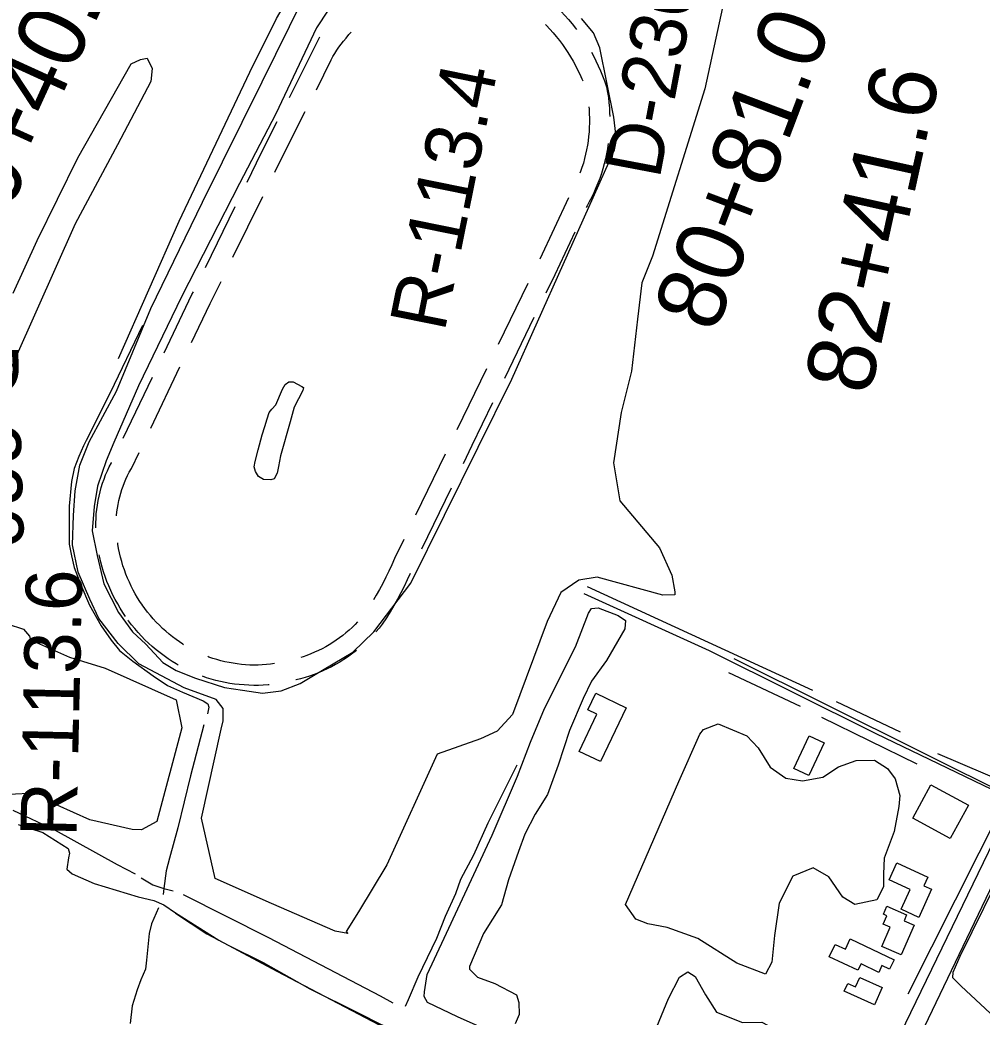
# Model space of a CAD drawing. Extents: x 3598634 to 3636690, y 517270 to 542944.
# Drawn here: x 3621561 to 3622982, y 532892 to 534364 of the extents above; entities that cross this region are included whole.
import ezdxf

# ---------------------------------------------------------------- set-up
doc = ezdxf.new("R2010")
doc.units = 0
for name, color, linetype in [('V-BLDG-OTLN', 7, 'Continuous'), ('V-RIVR-RANG-IDEN', 7, 'Continuous'), ('V-ROAD-CNTR', 7, 'Continuous'), ('V-SITE-VEGE', 7, 'Continuous'), ('V-SURV-IDEN', 7, 'Continuous'), ('V-TOPO-SHOR', 7, 'Continuous')]:
    doc.layers.add(name, color=color, linetype=linetype)

msp = doc.modelspace()

# ---------------------------------------------------------------- linework, layer by layer
at = {"layer": 'V-BLDG-OTLN'}
for points in [[(3622418.6, 533269.2), (3622387, 533284.3), (3622413.3, 533339.4), (3622400.2, 533345.7), (3622411.9, 533370.1), (3622456.5, 533348.8)], [(3622749, 533296.8), (3622726.4, 533248.8), (3622704.2, 533259.2), (3622726.8, 533307.2)], [(3622961.9, 533204.7), (3622935.2, 533155.6), (3622879.7, 533185.7), (3622906.4, 533234.8)], [(3622907.7, 533080.6), (3622888.6, 533039.2), (3622862.6, 533051.2), (3622876.1, 533080.4), (3622845, 533094.7), (3622856.5, 533119.5), (3622902.2, 533098.4), (3622896.4, 533085.8)], [(3622881.9, 533027.8), (3622862.8, 532983.7), (3622834.3, 532996), (3622846.6, 533024.6), (3622836.2, 533029.1), (3622841.6, 533041.7), (3622836.6, 533043.8), (3622841.7, 533055.5), (3622870.6, 533042.9), (3622866.9, 533034.3)], [(3622787.6, 533007.4), (3622852.2, 532976.6), (3622845.7, 532962.8), (3622834.3, 532968.2), (3622829.5, 532958), (3622803.4, 532970.5), (3622798.9, 532961), (3622756.6, 532981.1), (3622765.2, 532999.2), (3622780.3, 532992)], [(3622801.6, 532950.4), (3622834.7, 532935.6), (3622823.3, 532910.2), (3622778.5, 532930.2), (3622783.7, 532941.7), (3622795.4, 532936.5)]]:
    msp.add_lwpolyline(points, close=True, dxfattribs=at)
at = {"layer": 'V-ROAD-CNTR'}
for p, q in [((3621959.4, 534249.9), (3622004.4, 534339.2)), ((3621876, 534013.9), (3621920, 534103.7)), ((3622371.4, 534101.7), (3622328.9, 534011.1)), ((3621835.2, 533998.9), (3621879.3, 534088.7)), ((3622311.5, 533975.1), (3622267.8, 533885.1)), ((3622320.4, 533924.8), (3622276.8, 533834.8)), ((3621754.5, 533761.7), (3621797.7, 533851.9)), ((3622250.4, 533849.2), (3622206.7, 533759.2)), ((3621714, 533746.5), (3621757.2, 533836.7)), ((3622189.3, 533723.2), (3622145.7, 533633.2)), ((3622198.2, 533672.8), (3622154.6, 533582.8))]:
    msp.add_line(p, q, dxfattribs=at)
for points in [[(3621707, 533864.4), (3621796.5, 534067.3), (3621900.7, 534287.2), (3621940.5, 534366.3), (3621976.1, 534428.3), (3621998, 534466.3), (3622027.5, 534531.5), (3622056.6, 534600.2)], [(3622308.4, 534414.5), (3622309.4, 534414.1), (3622316.1, 534410.6), (3622322.7, 534406.8), (3622329.2, 534402.9), (3622335.5, 534398.8), (3622342.3, 534394.1), (3622348.9, 534388.2), (3622354.8, 534382.6), (3622360.6, 534376.8), (3622366.1, 534370.9), (3622371.5, 534364.8), (3622376.8, 534358.6), (3622381.8, 534352.2), (3622383.4, 534350)], [(3621135, 529316.2), (3622502.4, 532125.7), (3623580.8, 534351.7)], [(3621999.2, 534260.8), (3622020.8, 534305.3), (3622023.4, 534310.1), (3622026.2, 534314.9), (3622029.2, 534319.6), (3622032.3, 534324.1), (3622035.6, 534328.6), (3622039.1, 534332.8), (3622043.1, 534337.5), (3622047.3, 534342.7), (3622050.3, 534346.2)], [(3622337.7, 534357.3), (3622339, 534355.9), (3622344, 534350.6), (3622348.8, 534345.2), (3622353.5, 534339.6), (3622358.1, 534333.9), (3622362.4, 534328), (3622366.6, 534322.1), (3622370.7, 534316), (3622374.5, 534309.8), (3622378.2, 534303.5), (3622381.7, 534297.1), (3622385, 534290.7), (3622388.2, 534284.1), (3622391.1, 534277.4), (3622392.4, 534274.3)], [(3622405.3, 534316.6), (3622408.2, 534311.2), (3622411.9, 534304), (3622415.4, 534296.6), (3622418.7, 534289.2), (3622421.8, 534281.7), (3622424.7, 534274.1), (3622427.7, 534265.5), (3622429.2, 534257.1), (3622430.3, 534249.6), (3622431.1, 534242), (3622431.8, 534234.5), (3622432.2, 534226.9), (3622432.4, 534221.7)], [(3621937.7, 534139.6), (3621944.7, 534153.9), (3621982.5, 534229)], [(3622401.6, 534235.7), (3622401.9, 534232.4), (3622402.2, 534225.7), (3622402.4, 534219), (3622402.4, 534212.3), (3622402.2, 534205.6), (3622401.8, 534199), (3622401.2, 534192.3), (3622400.4, 534185.7), (3622399.3, 534178.9)], [(3621896.9, 534124.6), (3621917.8, 534167.3), (3621941.4, 534214.1)], [(3622399.4, 534179.3), (3622398.2, 534172.5), (3622396.8, 534166), (3622395.2, 534159.5), (3622393.4, 534153), (3622391.4, 534146.6), (3622389.3, 534140.3), (3622388.3, 534137.8)], [(3622428.9, 534173.9), (3622427.6, 534166.7), (3622426, 534159.3), (3622424.2, 534151.9), (3622422.2, 534144.6), (3622420, 534137.4), (3622417.5, 534130.2), (3622414.9, 534123.1), (3622412, 534116.1), (3622408.9, 534109.2), (3622405.7, 534102.4), (3622402.2, 534095.6), (3622398.9, 534089.6), (3622397.8, 534087.3)], [(3622430.1, 534181.8), (3622430.1, 534181.6), (3622429, 534174.4)], [(3622380.8, 534051.1), (3622351.2, 533988.1), (3622337.9, 533960.7)], [(3621814.9, 533888), (3621842.5, 533945.7), (3621858.4, 533978)], [(3621774.4, 533872.8), (3621815.5, 533958.8), (3621817.6, 533963)], [(3622259.3, 533798.8), (3622228.8, 533736), (3622215.7, 533708.8)], [(3621704.1, 533632.1), (3621704.1, 533632.4), (3621704.7, 533637.9), (3621705.4, 533643.5), (3621706.4, 533649), (3621707.5, 533654.5), (3621708.8, 533660), (3621710.3, 533665.4), (3621711.9, 533670.7), (3621713.8, 533676), (3621715.8, 533681.2), (3621718, 533686.4), (3621720.4, 533691.5), (3621722.9, 533696.5), (3621726, 533702), (3621737.3, 533725.6)], [(3621673.6, 533614.3), (3621673.6, 533614.9), (3621673.5, 533621.6), (3621673.8, 533628.3), (3621674.2, 533634.9), (3621674.9, 533641.4), (3621675.8, 533648), (3621676.9, 533654.5), (3621678.2, 533661), (3621679.7, 533667.4), (3621681.5, 533673.8), (3621683.5, 533680.1), (3621685.6, 533686.4), (3621688, 533692.6), (3621690.6, 533698.6), (3621693.4, 533704.6), (3621696.4, 533710.5), (3621696.5, 533710.6)], [(3622128.3, 533597.2), (3622114.7, 533569.2), (3622110.5, 533559.5), (3622106.3, 533550.3), (3622101.9, 533541.3), (3622097.3, 533532.3), (3622092.6, 533523.4), (3622087.6, 533514.7), (3622083.6, 533507.8)], [(3621742.4, 533500.1), (3621738.6, 533505.7), (3621735.1, 533511.2), (3621731.8, 533516.8), (3621728.7, 533522.5), (3621725.7, 533528.3), (3621723, 533534.2), (3621720.4, 533540.1), (3621717.9, 533546.1), (3621715.7, 533552.2), (3621713.6, 533558.4), (3621711.7, 533564.6), (3621710, 533570.9), (3621708.5, 533577.2), (3621707.2, 533583.6), (3621706.1, 533590), (3621705.8, 533592.2)], [(3621717.5, 533483.4), (3621713.5, 533489.3), (3621709.5, 533495.6), (3621705.8, 533501.9), (3621702.2, 533508.4), (3621698.8, 533515), (3621695.7, 533521.7), (3621692.7, 533528.5), (3621689.9, 533535.3), (3621687.4, 533542.3), (3621685, 533549.3), (3621682.9, 533556.4), (3621681, 533563.5), (3621679.2, 533570.7), (3621678.4, 533574.7)], [(3622137.6, 533546.7), (3622133.4, 533537.5), (3622128.8, 533527.9), (3622123.9, 533518.4), (3622118.8, 533509), (3622113.6, 533499.7), (3622108.2, 533490.5), (3622102.5, 533481.4), (3622096.4, 533471.9), (3622091.7, 533466), (3622087.1, 533460.7)], [(3623036.6, 533208.6), (3622825.8, 533310.4), (3622579.7, 533432.9), (3622394.5, 533516.8)], [(3621803.2, 533441.8), (3621802, 533442.5), (3621796.9, 533445.9), (3621791.9, 533449.4), (3621786.8, 533453.2), (3621781.7, 533457.3), (3621776.8, 533461.6), (3621771.9, 533465.9), (3621767.3, 533470.4), (3621762.7, 533475.1), (3621758.3, 533479.9), (3621754.1, 533484.8), (3621750, 533489.9), (3621746, 533495), (3621742.1, 533500.5)], [(3621795, 533411.8), (3621792, 533413.5), (3621786, 533417.1), (3621780.1, 533421), (3621774.2, 533425.1), (3621768.3, 533429.6), (3621762.5, 533434.2), (3621756.9, 533439.1), (3621751.4, 533444), (3621746.1, 533449.2), (3621740.9, 533454.5), (3621735.9, 533459.9), (3621731.1, 533465.5), (3621726.4, 533471.3), (3621721.9, 533477.2), (3621721.2, 533478.2)], [(3622060.1, 533475.6), (3622056.3, 533471.6), (3622052, 533467.4), (3622047.5, 533463.3), (3622042.9, 533459.3), (3622038.1, 533455.5), (3622033.3, 533451.9), (3622028.3, 533448.3), (3622023.3, 533445), (3622018.1, 533441.8), (3622012.9, 533438.7), (3622007.5, 533435.8), (3622002.1, 533433.1), (3621996.6, 533430.6), (3621991, 533428.2), (3621985.3, 533426), (3621979.6, 533424), (3621976.3, 533423)], [(3622058.2, 533433.2), (3622056.6, 533431.9), (3622051, 533427.7), (3622045.3, 533423.6), (3622039.5, 533419.7), (3622033.6, 533416), (3622027.5, 533412.5), (3622021.3, 533409.2), (3622015.1, 533406.1), (3622008.7, 533403.2), (3622002.3, 533400.4), (3621995.7, 533397.9), (3621989.1, 533395.5), (3621982.5, 533393.4), (3621975.7, 533391.5), (3621969.2, 533389.9), (3621969, 533389.8)], [(3621937.4, 533413.8), (3621931.4, 533413), (3621925.3, 533412.4), (3621919.1, 533412), (3621913, 533411.7), (3621906.8, 533411.7), (3621900.7, 533411.8), (3621894.5, 533412.2), (3621888.4, 533412.7), (3621882.3, 533413.4), (3621876.2, 533414.3), (3621870.2, 533415.4), (3621864.2, 533416.7), (3621858.2, 533418.1), (3621852.3, 533419.8), (3621846.4, 533421.6), (3621840.6, 533423.6), (3621839, 533424.2)], [(3623029.9, 533214.7), (3622615.9, 533421.1)], [(3621929.7, 533382.7), (3621927.8, 533382.5), (3621920.7, 533382), (3621913.6, 533381.7), (3621906.6, 533381.7), (3621899.5, 533381.9), (3621892.4, 533382.3), (3621885.4, 533382.9), (3621878.4, 533383.7), (3621871.4, 533384.7), (3621864.4, 533386), (3621857.5, 533387.4), (3621850.6, 533389.1), (3621843.8, 533391), (3621837.1, 533393.1), (3621831.2, 533395.1)]]:
    msp.add_lwpolyline(points, dxfattribs=at)
at = {"layer": 'V-SITE-VEGE'}
for points in [[(3622607.7, 534423.7), (3622572.9, 534262.5), (3622495.4, 534015.6), (3622479.7, 533976.2), (3622473.2, 533922.2), (3622464.5, 533845.6), (3622449, 533784.8), (3622438, 533710.5), (3622447.2, 533654.3), (3622506, 533584.8), (3622524.1, 533544.4), (3622528.7, 533519.7), (3622528.7, 533515.2), (3622510.7, 533515.1), (3622413.9, 533541.7), (3622386.9, 533537.1), (3622360, 533519), (3622339.9, 533476.2), (3622288.7, 533338.7), (3622266.3, 533313.9), (3622241.6, 533302.6), (3622177.6, 533280.2), (3622103.2, 533116.6), (3622061.2, 533047.4), (3622043.2, 533018.1), (3622045.8, 533015.2), (3622026.7, 533019), (3621932.8, 533059.6), (3621849.6, 533096.8), (3621829.5, 533185.7), (3621858.8, 533317.3), (3621861.4, 533329.6), (3621861.6, 533347.5), (3621851.3, 533361.1), (3621804.1, 533377.9), (3621737.2, 533413.7), (3621706.4, 533443.5), (3621678.1, 533480.7), (3621664.5, 533508.9), (3621647.3, 533549), (3621639.1, 533589.3), (3621640.6, 533632.6), (3621643.2, 533668.9), (3621650, 533707), (3621663.5, 533741.4), (3621703.8, 533816.3), (3621754.8, 533938.1), (3621831, 534095), (3621919.3, 534272.6), (3622000, 534436.8)], [(3622033.6, 534405.2), (3621999.3, 534352.6), (3621939.1, 534225.8), (3621885.6, 534122.7), (3621799.9, 533955.3), (3621736.7, 533823.8), (3621700.1, 533740.5), (3621689, 533713.5), (3621676.1, 533675.7), (3621671.1, 533645.7), (3621667.9, 533610.1), (3621675.6, 533573.3), (3621685.1, 533531.6), (3621706.9, 533489.2), (3621727.5, 533460.6), (3621747.1, 533442.4), (3621772.6, 533415.6), (3621791.9, 533403.6), (3621820.9, 533392.5), (3621863.5, 533378.6), (3621890.1, 533374.5), (3621919.4, 533370.2), (3621947.1, 533373.6), (3621975.1, 533384.5), (3621995, 533396.5), (3622052.9, 533430.6), (3622084, 533460.8), (3622138.6, 533532.4), (3622287.9, 533833.8), (3622439.4, 534172.3), (3622442.3, 534187.1), (3622438.6, 534220.7), (3622417.6, 534323.2), (3622408.6, 534345), (3622390.8, 534366.2)], [(3621551.2, 533960.7), (3621586.9, 534038.6), (3621646.9, 534160.7), (3621725.6, 534299.6), (3621739.7, 534305.8), (3621749.5, 534308), (3621756.9, 534292.5), (3621754.5, 534273.4), (3621705.7, 534179.6), (3621643.2, 534063.2), (3621526.5, 533802.4)], [(3622257.5, 532870.3), (3622207.7, 532892.1), (3622163.5, 532913.6), (3622158.4, 532922.2), (3622158.8, 532929), (3622162.9, 532954.9), (3622187.7, 533008.7), (3622258.8, 533160.4), (3622296.3, 533247.8), (3622315.4, 533297.7), (3622335.9, 533347.5), (3622381.9, 533438.6), (3622401, 533488.5), (3622405.5, 533495.2), (3622415.1, 533496), (3622444.8, 533484.9), (3622455.4, 533477.4), (3622454.8, 533465.1), (3622427.6, 533418.4), (3622405.4, 533387.9), (3622393.1, 533362.4), (3622372.7, 533315.3), (3622356.3, 533263.9), (3622340.3, 533220.8), (3622322.3, 533191.4), (3622307, 533162), (3622297.4, 533136.3), (3622282.9, 533094.5), (3622272.7, 533057.9), (3622245.8, 533015.3), (3622225.4, 532966.8), (3622225.2, 532962.7), (3622236.9, 532951.1), (3622262.6, 532941.5), (3622294.7, 532924.7), (3622298.2, 532913.5), (3622298.7, 532895.6), (3622292.5, 532882.2)], [(3621542.4, 533472.8), (3621566.7, 533464.7), (3621575.8, 533454.6), (3621577.2, 533449), (3621634.4, 533423.4), (3621687.3, 533407.2), (3621791.9, 533360.6), (3621800.7, 533319), (3621763.4, 533180.9), (3621740.7, 533168.4), (3621727, 533169.1), (3621664.6, 533183.3), (3621616.4, 533205), (3621593.3, 533223), (3621535.9, 533220.2)], [(3622993.9, 532897.6), (3622951.3, 532937.7), (3622939.1, 532949.8), (3622939.5, 532958.5), (3622949.6, 532981.7), (3623090.4, 533267.3)], [(3621558.6, 533176.2), (3621595.2, 533164.7), (3621632.5, 533140.8), (3621634.8, 533133.8), (3621633.1, 533127), (3621630.9, 533110.6), (3621638.8, 533103.3), (3621671, 533089.2), (3621736, 533069.4), (3621759.1, 533064), (3621773.9, 533057.8), (3621791.2, 533045.9), (3621855.1, 533005.4), (3621940.8, 532959.7), (3622342.5, 532749)]]:
    msp.add_lwpolyline(points, dxfattribs=at)
for points in [[(3622455.8, 533058.1), (3622534.3, 533239.9), (3622565.4, 533309.6), (3622570.9, 533316.5), (3622592.7, 533324.8), (3622635, 533307.2), (3622651.5, 533289.5), (3622669.3, 533260.9), (3622692.6, 533244.6), (3622717.1, 533240.6), (3622747.1, 533246.2), (3622770.3, 533261.3), (3622796.2, 533270.9), (3622823.5, 533271.1), (3622842.6, 533258.8), (3622853.6, 533243.9), (3622860.5, 533219.3), (3622859.2, 533203), (3622852.5, 533166.1), (3622837.7, 533126.5), (3622836.4, 533103.3), (3622836.5, 533084.2), (3622827, 533065), (3622794.3, 533058.1), (3622776.5, 533068.9), (3622755.9, 533098.9), (3622732.6, 533112.4), (3622702.7, 533100), (3622682.4, 533060.4), (3622675.7, 533012.6), (3622671.8, 532973), (3622662.3, 532955.2), (3622619.9, 532971.4), (3622562.5, 533008.1), (3622517.4, 533024.3), (3622488.7, 533029.6), (3622470.9, 533036.4)], [(3622707.8, 532839.4), (3622676.6, 532772.4), (3622664.5, 532738.3), (3622656.4, 532709.6), (3622640.1, 532697.2), (3622619.6, 532698.5), (3622562.2, 532712), (3622458.3, 532770.2), (3622459.6, 532796.2), (3622488, 532844), (3622519.1, 532919.2), (3622535.4, 532950.7), (3622547.6, 532958.9), (3622558.6, 532952.1), (3622573.7, 532924.9), (3622590.2, 532899), (3622628.4, 532884.1), (3622657.1, 532884.3), (3622680.3, 532872.1)]]:
    msp.add_lwpolyline(points, close=True, dxfattribs=at)
at = {"layer": 'V-TOPO-SHOR'}
for p, q in [((3622399.1, 533527.9), (3622731.8, 533374.6)), ((3622607.6, 533400.5), (3622713.4, 533350.8)), ((3622766.7, 533357.7), (3622861.2, 533313.2)), ((3622745.3, 533334.9), (3622886, 533265.9)), ((3623012.4, 533203.2), (3622872.6, 532925.6)), ((3623036.7, 533169.7), (3622897, 532878)), ((3621774.1, 533082), (3621787.7, 533078.5))]:
    msp.add_line(p, q, dxfattribs=at)
for points in [[(3621742.6, 533913.2), (3621694.5, 533813.9), (3621659.1, 533743.1), (3621655.4, 533735.3), (3621648.6, 533719.8), (3621641.7, 533701.7), (3621637.4, 533682.7), (3621634.2, 533646.5), (3621634.1, 533619.4), (3621634, 533590.4), (3621637.7, 533573), (3621641.4, 533555.6), (3621651.3, 533530), (3621664.3, 533500.2), (3621681.2, 533469.6), (3621696, 533448.4), (3621708.4, 533433.2), (3621728.1, 533417.6), (3621758, 533395.6), (3621779.1, 533381.3), (3621801.7, 533371.5), (3621832.1, 533358.7), (3621839.1, 533354.4), (3621840.2, 533349.7), (3621838.4, 533339.9)], [(3621960.5, 533770.9), (3621946.2, 533720.8), (3621943.3, 533705.1), (3621941.4, 533694.9), (3621936.9, 533686.9), (3621932, 533685.1), (3621921, 533685.7), (3621913.7, 533690.2), (3621909.2, 533697.3), (3621907.5, 533704.2), (3621908.7, 533712.4), (3621913, 533729.4), (3621918.9, 533751.7), (3621923, 533763.9), (3621926.4, 533775.4), (3621929.6, 533784.8), (3621933.3, 533789.5), (3621939.1, 533796), (3621949.2, 533818.9), (3621953, 533826.2), (3621958.7, 533830.1), (3621964.9, 533829.7), (3621977.6, 533822.9), (3621980.3, 533821.4), (3621979.4, 533817.3), (3621966.4, 533792.6), (3621962.1, 533776.3), (3621960.5, 533770.9)], [(3621832.9, 533323.6), (3621813.1, 533248), (3621794.6, 533171.6), (3621782.4, 533126.6), (3621777.4, 533107.7), (3621774.1, 533082), (3621773, 533072.9)], [(3622916.2, 533281), (3623023.7, 533235.4), (3623028.9, 533229.2)], [(3622295.2, 533264), (3622252.2, 533178.2), (3622231.2, 533131.1), (3622212.1, 533095), (3622204.8, 533074.1), (3622189.3, 533040.5), (3622176.7, 533008.1), (3622149, 532951.1), (3622134.8, 532917.5), (3622130.2, 532907.4)], [(3621551, 533197.5), (3621613.4, 533168.1), (3621705, 533117.3), (3621731.8, 533103.5)], [(3621740.4, 533097.5), (3621757.8, 533087), (3621774.1, 533082)], [(3621802.5, 533072.9), (3621928.5, 533009.3), (3622093.2, 532923.1), (3622111.9, 532913.2)], [(3621766, 533053.5), (3621755.5, 533029.6), (3621752.1, 533015.2), (3621748.1, 532975.8), (3621746.8, 532962.6), (3621740, 532947.1), (3621734.6, 532932.2), (3621727.4, 532908.7), (3621724.1, 532882.5)], [(3621791, 533045.3), (3621837.6, 533014.7), (3621869.7, 532997.9), (3621920.6, 532972.6), (3621989.5, 532933.9), (3622061.9, 532897.8), (3622094.7, 532881), (3622144.6, 532861.9), (3622201.1, 532839), (3622274.9, 532805.2)]]:
    msp.add_lwpolyline(points, dxfattribs=at)

# ---------------------------------------------------------------- texts
at = {"layer": 'V-RIVR-RANG-IDEN'}
for s, rotation, p in [('D-230', 79.2483, (3622505.8, 534127.8)), ('R-113.4', 78.5413, (3622188.3, 533902.1)), ('D-220', 271.6633, (3621475.7, 533883.7)), ('R-113.6', 88.7372, (3621644.9, 533157.5))]:
    msp.add_text(s, height=83, rotation=rotation, dxfattribs=at).set_placement(p)
at = {"layer": 'V-SURV-IDEN'}
for s, rotation, p in [('70+40.2', 65.4708, (3621513.7, 534011.4)), ('80+81.0', 69.2724, (3622588, 533899.8)), ('82+41.6', 77.5944, (3622816.3, 533808.1))]:
    msp.add_text(s, height=100, rotation=rotation, dxfattribs=at).set_placement(p)

doc.saveas('drawing.dxf')
